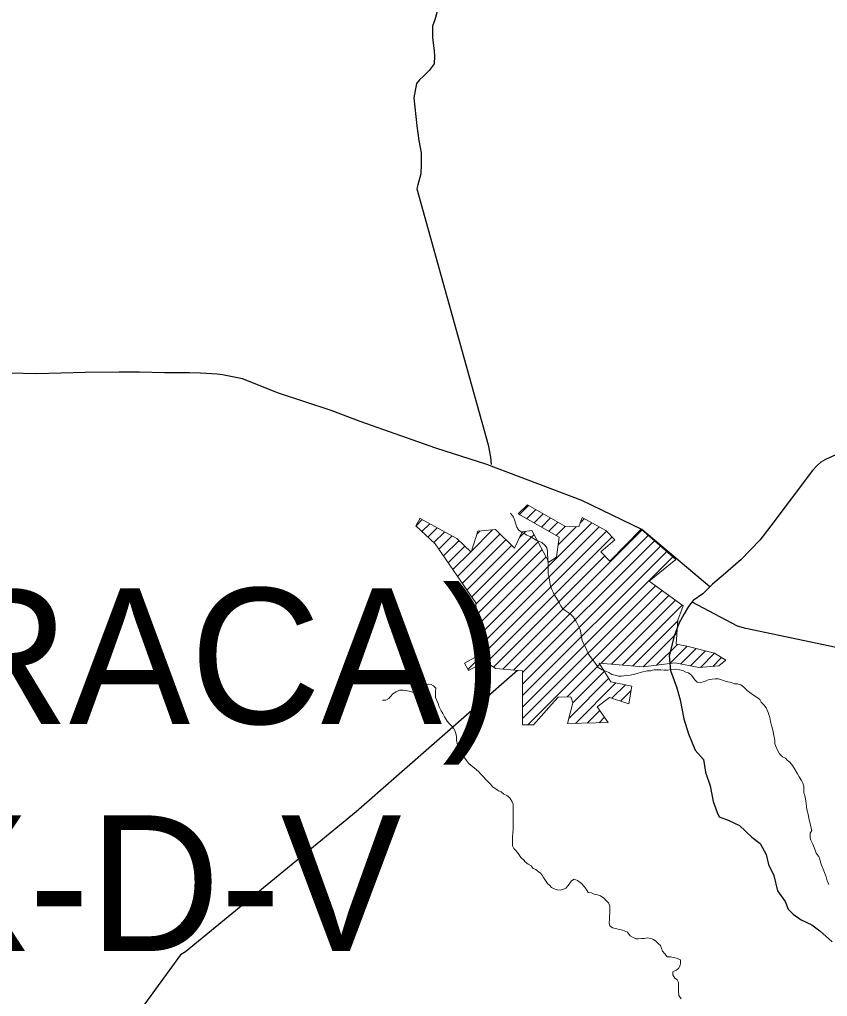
# Model space of a CAD drawing. Extents: x -1643653 to 4543381, y 1624270 to 13878484.
# Drawn here: x 613049 to 616027, y 8902830 to 8906430 of the extents above; entities that cross this region are included whole.
import ezdxf

# ---------------------------------------------------------------- set-up
doc = ezdxf.new("R2010")
doc.units = 0
doc.header["$LTSCALE"] = 160
doc.layers.add('6', color=7, linetype='Continuous', lineweight=13)
doc.layers.add('60', color=7, linetype='Continuous', lineweight=13)

msp = doc.modelspace()

# ---------------------------------------------------------------- linework, layer by layer
at = {"layer": '6'}
for p, q in [((614891, 8904605.5), (614925.2, 8904639.8)), ((614918.1, 8904590.2), (614952.2, 8904624.3)), ((614945.2, 8904574.9), (614979.1, 8904608.8)), ((614509.9, 8904563.8), (614533.3, 8904587.3)), ((614532, 8904543.5), (614560.8, 8904572.4)), ((614737.7, 8904155.3), (615158.4, 8904576)), ((614972.3, 8904559.6), (615006, 8904593.3)), ((614999.4, 8904544.3), (615032.9, 8904577.8)), ((615115.3, 8904575.3), (615131, 8904591)), ((614554, 8904523.1), (614588.4, 8904557.5)), ((614576.1, 8904502.8), (614615.9, 8904542.6)), ((614594.4, 8904478.7), (614643.4, 8904527.7)), ((614663.8, 8904378.3), (614819.7, 8904534.3)), ((614701.8, 8904034.5), (615212.4, 8904545.1)), ((614714.3, 8904471.3), (614792.7, 8904549.7)), ((614715.7, 8904303), (614945.2, 8904532.5)), ((614734.9, 8904534.3), (614746.2, 8904545.6)), ((614739.7, 8904114.9), (615185.8, 8904560.9)), ((614830.5, 8904036), (615343.8, 8904549.3)), ((614869.7, 8904032.7), (615366.4, 8904529.4)), ((614892.3, 8904522), (614914.5, 8904544.2)), ((615026.6, 8904529), (615059.9, 8904562.3)), ((615034.4, 8904494.4), (615100.7, 8904560.7)), ((614611.8, 8904453.6), (614668.8, 8904510.6)), ((614681.1, 8904353.2), (614841.2, 8904513.3)), ((614698.4, 8904328.1), (614862.6, 8904492.3)), ((614731.5, 8904276.4), (614960.2, 8904505.1)), ((614770.2, 8904060.5), (615233.2, 8904523.5)), ((614903.1, 8904023.6), (615389, 8904509.6)), ((614629.1, 8904428.5), (614690.3, 8904489.7)), ((614646.4, 8904403.4), (614711.8, 8904468.8)), ((614733.6, 8904236), (614975.1, 8904477.5)), ((614903.1, 8903981.2), (615411.6, 8904489.8)), ((614903.1, 8903938.8), (615434.2, 8904469.9)), ((614735.6, 8904195.6), (614989.9, 8904449.9)), ((614795.6, 8904043.4), (615206, 8904453.9)), ((614903.1, 8903896.4), (615456.8, 8904450.1)), ((614903.1, 8903853.9), (615393.1, 8904343.9)), ((614923, 8903831.4), (615417.6, 8904326)), ((615191.5, 8904057.6), (615442.1, 8904308.1)), ((615230.9, 8904054.5), (615466.6, 8904290.2)), ((615270.2, 8904051.4), (615491.1, 8904272.3)), ((615309.6, 8904048.3), (615475.6, 8904214.4)), ((615349.2, 8904045.5), (615472, 8904168.3)), ((615397.3, 8904051.2), (615473.6, 8904127.5)), ((615445.5, 8904057), (615509.5, 8904121)), ((615486.4, 8904055.4), (615543.2, 8904112.2)), ((615522, 8904048.6), (615576.8, 8904103.5)), ((615558.8, 8904042.9), (615610.5, 8904094.7)), ((615604.7, 8904046.5), (615636.8, 8904078.6)), ((615067.8, 8903933.8), (615188.2, 8904054.2)), ((615088.6, 8903912.2), (615204.3, 8904027.9)), ((615074.2, 8903855.4), (615220.4, 8904001.6)), ((615097.7, 8903836.4), (615246.6, 8903985.3)), ((615232.3, 8903928.7), (615282, 8903978.3)), ((615264.5, 8903918.4), (615302.6, 8903956.5)), ((615141.3, 8903837.6), (615187.3, 8903883.7)), ((615184.9, 8903838.8), (615204.9, 8903858.8))]:
    msp.add_line(p, q, dxfattribs=at)
at = {"layer": '6', "lineweight": 25}
for points in [[(614587.7, 8906460.2), (614579.4, 8906429.6), (614571.2, 8906406.2), (614571, 8906362.4), (614577, 8906315.5), (614579, 8906295.2), (614576.8, 8906267.6), (614558.4, 8906242.2), (614536.9, 8906219.8), (614523.6, 8906208.7), (614512.3, 8906194.4), (614502, 8906141.4), (614513.8, 8906038.5), (614520.8, 8905984.5), (614529.8, 8905938.7), (614529.6, 8905896.9), (614528.5, 8905862.2), (614517.1, 8905821.5), (614513, 8905806.2), (614776.4, 8904863.3), (614785.4, 8904817.5), (614787.4, 8904790)], [(615592.8, 8904339), (615342.8, 8904550.5), (615122.1, 8904657.9), (614771.1, 8904791), (614582.8, 8904850.4), (614305, 8904948.8), (614197.2, 8904989.7), (614003.8, 8905053.2), (613870.5, 8905106.5), (613833.9, 8905113.7), (613797.2, 8905120.9), (613776.9, 8905122.9), (613715.7, 8905127.1), (613675, 8905128.2), (613583.3, 8905128.4), (613491.6, 8905130.6), (613416.2, 8905130.7), (613290.9, 8905129.9), (613111.5, 8905124.2), (613014.8, 8905127.4)], [(616105, 8904846.6), (616019.2, 8904809.1), (616002.9, 8904798.9), (615988.6, 8904786.7), (615972.2, 8904768.4), (615818.7, 8904564.9), (615777.7, 8904512), (615709.2, 8904439.8), (615650.9, 8904390), (615602.9, 8904349.4), (615568.1, 8904313.8), (615532.4, 8904289.4), (615515, 8904267), (615498.6, 8904239.5), (615479.1, 8904204.9), (615461.6, 8904158.1), (615444, 8904085.8), (615447.9, 8904030.8), (615470.1, 8903971.6), (615484.1, 8903922.7), (615497.1, 8903853.4), (615514.2, 8903797.3), (615539.5, 8903737.2), (615569.9, 8903703.5), (615577.9, 8903656.6), (615595.1, 8903606.7), (615605, 8903548.6), (615620.2, 8903507.8), (615628.3, 8903492.5), (615660.8, 8903480.2), (615702.5, 8903459.7), (615748.2, 8903416.9), (615778.7, 8903393.4), (615801, 8903352.6), (615809, 8903316.9), (615829.2, 8903276.1), (615843.2, 8903219), (615870.6, 8903180.3), (615881.7, 8903151.7), (615900, 8903133.4), (615930.5, 8903112.9), (615969.1, 8903093.5), (615998.6, 8903072.1), (616044.3, 8903031.2)], [(616245.8, 8904077.2), (615725.6, 8904186.1), (615695, 8904194.3), (615527.8, 8904283.5)], [(614884.3, 8904031.6), (614289.5, 8903510.2), (613661, 8902994.8), (613641.6, 8902983.7), (613458.3, 8902730.3), (613448.1, 8902723.2), (613436.9, 8902720.2), (613124.7, 8902678.9)]]:
    msp.add_lwpolyline(points, dxfattribs=at)
at = {"layer": '6'}
for points in [[(615467.4, 8904440.8), (615340.7, 8904552), (615225.3, 8904433.8), (615191.6, 8904468.9), (615243.6, 8904512.6), (615209.8, 8904547.8), (615122.6, 8904595.6), (615109.9, 8904560.4), (615060.7, 8904561.8), (614921.3, 8904642), (614886.2, 8904608.3), (615038.2, 8904522.4), (615028.3, 8904449.2), (615000.2, 8904430.9), (614960.8, 8904504.1), (614936.8, 8904547.8), (614901.6, 8904542.1), (614873.5, 8904481.6), (614803.1, 8904550.6), (614738.4, 8904544.9), (614713.1, 8904467.5), (614661, 8904518.2), (614523.1, 8904592.8), (614524.5, 8904590)], [(614858.8, 8904611.5), (614869.9, 8904596.1), (614873.9, 8904586.9), (614878.8, 8904570.6), (614881.8, 8904559.3), (614887.8, 8904550.1), (614898, 8904541.9), (614909.1, 8904535.7), (614919.2, 8904529.6), (614931.4, 8904525.4), (614943.6, 8904517.2), (614953.7, 8904512), (614974, 8904502.7), (614986.1, 8904492.5), (614992.2, 8904483.2), (614995.1, 8904471), (614995.1, 8904458.8), (614996, 8904445.5), (614995.9, 8904435.3), (614996.8, 8904425.2), (614996.8, 8904411.9), (614997.7, 8904400.7), (614997.6, 8904387.5), (615000.6, 8904373.2), (615003.5, 8904356.8), (615006.5, 8904341.6), (615011.5, 8904329.3), (615015.5, 8904320.1), (615019.5, 8904310.9), (615030.5, 8904294.5), (615038.6, 8904279.2), (615043.6, 8904269), (615051.7, 8904258.7), (615059.8, 8904252.6), (615070.9, 8904245.4), (615081, 8904237.2), (615091.1, 8904227.9), (615099.2, 8904214.6), (615107.2, 8904199.3), (615115.2, 8904181.9), (615117.2, 8904169.7), (615120.1, 8904154.4), (615123.1, 8904142.2), (615128.1, 8904130.9), (615132.1, 8904121.7), (615138.1, 8904108.4), (615145.3, 8904094), (615152.4, 8904083.4), (615160.9, 8904071.3), (615172.2, 8904056.5), (615181.4, 8904042.3), (615196.3, 8904033.9), (615209.7, 8904028.9), (615221, 8904024), (615231.7, 8904016.9), (615244.4, 8904014.1), (615256.4, 8904009.8), (615267.7, 8904009.8), (615285, 8904012.7), (615300.2, 8904013.7), (615312.4, 8904016.6), (615325.7, 8904019.6), (615342, 8904024.6), (615362.4, 8904030.6), (615374.6, 8904030.5)], [(614524.5, 8904590), (614509, 8904564.6), (614580.8, 8904498.5), (614621.6, 8904439.4), (614662.4, 8904380.3), (614711.5, 8904309.1), (614731.3, 8904280.4), (614741.2, 8904086.2), (614689.1, 8904058), (614703.9, 8904030.7), (614765.3, 8904063.9), (614803.1, 8904038.3), (614903.1, 8904029.8), (614903.1, 8903831.4), (614943.9, 8903831.4), (615010, 8903906), (615033.9, 8903932.9), (615080.4, 8903934.2), (615088.8, 8903911.6), (615069.1, 8903835.6), (615173.3, 8903838.4), (615218.3, 8903839.9), (615177.5, 8903897.6), (615223.9, 8903931.3), (615294.3, 8903908.8), (615305.6, 8903973.6), (615228.1, 8903989), (615185.9, 8904058), (615347.8, 8904045.3), (615466, 8904059.4), (615553.2, 8904042.5), (615626.4, 8904048.2), (615651.8, 8904069.3), (615610.9, 8904094.6), (615508.2, 8904121.3), (615468.8, 8904128.4), (615475.8, 8904217), (615495.5, 8904269.1), (615370.3, 8904360.6), (615467.4, 8904440.8)], [(615374.6, 8904030.5), (615387.8, 8904033.5), (615401.1, 8904033.4), (615413.3, 8904033.3), (615425.5, 8904032.2), (615436.7, 8904032.1), (615451, 8904035.3), (615465.8, 8904036), (615482.1, 8904033.2), (615494.1, 8904031.8), (615504.8, 8904025.6), (615514.9, 8904022.5), (615526, 8904014.2), (615532.1, 8904005), (615538.1, 8903996.9), (615546.2, 8903988.7), (615560.5, 8903987.5), (615576.8, 8903992.5), (615587, 8903996.5), (615602.2, 8903999.5), (615613.4, 8904000.4), (615625.6, 8904000.4), (615639.8, 8903995.2), (615654.1, 8903991), (615673.3, 8903986.8), (615684.5, 8903982.7), (615695.7, 8903981.6), (615707.9, 8903978.4), (615718, 8903971.2), (615731.1, 8903957.9), (615745.3, 8903946.6), (615757.5, 8903938.4), (615767.6, 8903931.2), (615777.7, 8903925), (615782.7, 8903914.8), (615792.8, 8903904.6), (615800.9, 8903893.3)], [(614386.2, 8903921.6), (614399.4, 8903922.5), (614409.6, 8903928.5), (614416.8, 8903935.6), (614425, 8903944.7), (614437.2, 8903952.8), (614449.5, 8903958.8), (614462.7, 8903958.8), (614472.9, 8903957.7), (614485, 8903954.5), (614497.2, 8903951.4), (614507.4, 8903951.3), (614518.6, 8903957.4), (614525.8, 8903965.5), (614536, 8903973.6), (614545.2, 8903977.6), (614555.4, 8903980.6), (614565.6, 8903979.5), (614574.7, 8903974.3), (614582.8, 8903966.1), (614582.7, 8903953.9), (614582.6, 8903941.7), (614582.5, 8903931.5), (614586.5, 8903921.3), (614591.6, 8903910.1), (614595.5, 8903896.8), (614602.6, 8903882.5), (614608.6, 8903873.3), (614615.6, 8903860), (614625.7, 8903844.6), (614632.8, 8903836.4), (614639.8, 8903828.2), (614647.9, 8903819), (614653.9, 8903809.8), (614656.9, 8903799.6), (614658.9, 8903788.4), (614659.8, 8903775.1), (614663.7, 8903757.8), (614668.7, 8903745.5), (614674.8, 8903732.2), (614682.8, 8903717.9), (614689.8, 8903708.7), (614696.9, 8903699.5), (614704, 8903690.3), (614713.1, 8903681.1), (614724.2, 8903672.8), (614740.4, 8903659.5), (614750.5, 8903648.2), (614759.6, 8903639), (614766.6, 8903630.8), (614774.7, 8903622.6), (614785.8, 8903611.3), (614791.9, 8903603.1), (614804, 8903594.9), (614814.1, 8903587.7), (614824.3, 8903583.6), (614834.4, 8903575.4), (614845.6, 8903570.2), (614855.7, 8903562), (614864.7, 8903547.7), (614868.7, 8903538.5), (614868.7, 8903526.2), (614868.5, 8903507.9), (614868.4, 8903495.7), (614868.3, 8903483.4), (614868.3, 8903469.2), (614868.2, 8903454.9), (614868.1, 8903444.7), (614867, 8903431.5), (614865.9, 8903419.3), (614865.8, 8903408.1), (614865.7, 8903397.9), (614865.6, 8903384.7), (614870.7, 8903375.4), (614878.8, 8903368.3), (614887.8, 8903356), (614896.9, 8903342.7), (614906, 8903333.4), (614914.1, 8903325.2), (614923.2, 8903318.1), (614934.3, 8903310.9), (614942.4, 8903301.6), (614951.5, 8903297.5), (614960.6, 8903290.3), (614968.7, 8903284.2), (614975.8, 8903277), (614979.8, 8903267.8), (614987.8, 8903257.5), (614994.9, 8903246.3), (615003, 8903239.1), (615010.1, 8903231.9), (615019.2, 8903226.8), (615030.3, 8903222.6), (615041.5, 8903221.5), (615053.8, 8903225.5), (615062.9, 8903229.6), (615071.1, 8903238.7), (615077.3, 8903247.8), (615083.5, 8903255.9), (615093.7, 8903261.9), (615105.8, 8903257.8)], [(615800.9, 8903893.3), (615808.9, 8903876.9), (615813.9, 8903857.6), (615816.8, 8903843.3), (615819.8, 8903833.1), (615822.8, 8903820.8), (615826.7, 8903805.5), (615829.7, 8903792.2), (615832.6, 8903774.9), (615833.5, 8903760.6), (615837.5, 8903748.4), (615842.5, 8903738.2), (615850.6, 8903723.9), (615860.7, 8903713.6), (615871.8, 8903708.4), (615878.9, 8903701.3), (615888, 8903693.1), (615898.1, 8903680.8), (615908.2, 8903665.4), (615916.2, 8903650.1), (615923.2, 8903638.8), (615931.3, 8903625.5), (615936.3, 8903616.3), (615939.3, 8903605.1), (615940.2, 8903590.8), (615940.1, 8903580.7), (615943.1, 8903570.4), (615946.1, 8903558.2), (615949, 8903541.9), (615949.9, 8903527.6), (615951.9, 8903514.4), (615955.9, 8903502.1), (615958.8, 8903485.8), (615962.8, 8903467.4), (615965.7, 8903455.2), (615968.7, 8903441.9), (615963.3, 8903431.3), (615963.3, 8903414.6), (615965, 8903406.2), (615973.4, 8903391.2), (615980.1, 8903372.7), (615985.1, 8903357.7), (615993.5, 8903347.6), (615995.5, 8903346), (615998.5, 8903335.8), (616001.4, 8903324.6), (616004.4, 8903313.3), (616011.4, 8903299), (616015.4, 8903286.8), (616022.4, 8903270.4), (616025.4, 8903256.1), (616032.4, 8903242.8)], [(615105.8, 8903257.8), (615120, 8903246.5), (615130.1, 8903235.2), (615137.2, 8903225), (615145.2, 8903213.7), (615157.4, 8903211.6), (615166.5, 8903207.5), (615178.7, 8903204.3), (615190.9, 8903201.2), (615203.1, 8903192), (615212.2, 8903182.8), (615219.2, 8903175.6), (615225.2, 8903162.3), (615225.1, 8903149), (615225.1, 8903136.8), (615224, 8903125.6), (615222.9, 8903113.4), (615221.8, 8903101.2), (615224.7, 8903090), (615234.9, 8903082.8), (615245, 8903080.7), (615255.2, 8903078.6), (615271.3, 8903074.1), (615290.4, 8903067.2)], [(615290.4, 8903067.2), (615290.4, 8903067.2), (615300.2, 8903053.9), (615310.4, 8903046.7), (615320.5, 8903042.5), (615330.7, 8903042.5), (615340.9, 8903043.4), (615351, 8903043.4), (615363.3, 8903046.3), (615375.4, 8903043.2), (615385.6, 8903040.1), (615394.7, 8903033.9), (615402.8, 8903024.7), (615410.9, 8903017.5), (615414.9, 8903007.3), (615418.9, 8902997.1), (615426.9, 8902986.9), (615436, 8902976.6), (615448.2, 8902976.6), (615458.4, 8902973.4), (615470.6, 8902971.3), (615484.8, 8902965.1), (615484.7, 8902953.9), (615483.6, 8902943.7), (615478.4, 8902933.6), (615469.2, 8902927.5), (615457, 8902920.5), (615456.9, 8902909.3), (615464, 8902898), (615473.1, 8902891.8), (615478.1, 8902881.6), (615478, 8902868.4), (615477.9, 8902850.1), (615478.8, 8902833.7), (615487.8, 8902821.5)]]:
    msp.add_lwpolyline(points, dxfattribs=at)
at = {"layer": '60', "lineweight": 25}
msp.add_spline([(814781, 9009175.5), (814787.2, 9009173.4), (814796.9, 9009173.4), (814799.4, 9009172.4), (814805.1, 9009174.5), (814805.6, 9009176.5), (814811.7, 9009179.5), (814811.7, 9009179.5), (814801.5, 9009181), (814790.7, 9009181.5), (814784.1, 9009183.1), (814777.4, 9009185.1), (814778.4, 9009175.5)], degree=3, dxfattribs=at)

# ---------------------------------------------------------------- texts
at = {"layer": '6'}
for s, p in [('(ARAPIRACA)', (610519.3, 8903834.6)), ('SC-24-X-D-V', (610519.3, 8902997.6))]:
    msp.add_text(s, height=500, dxfattribs=at).set_placement(p)

doc.saveas('drawing.dxf')
